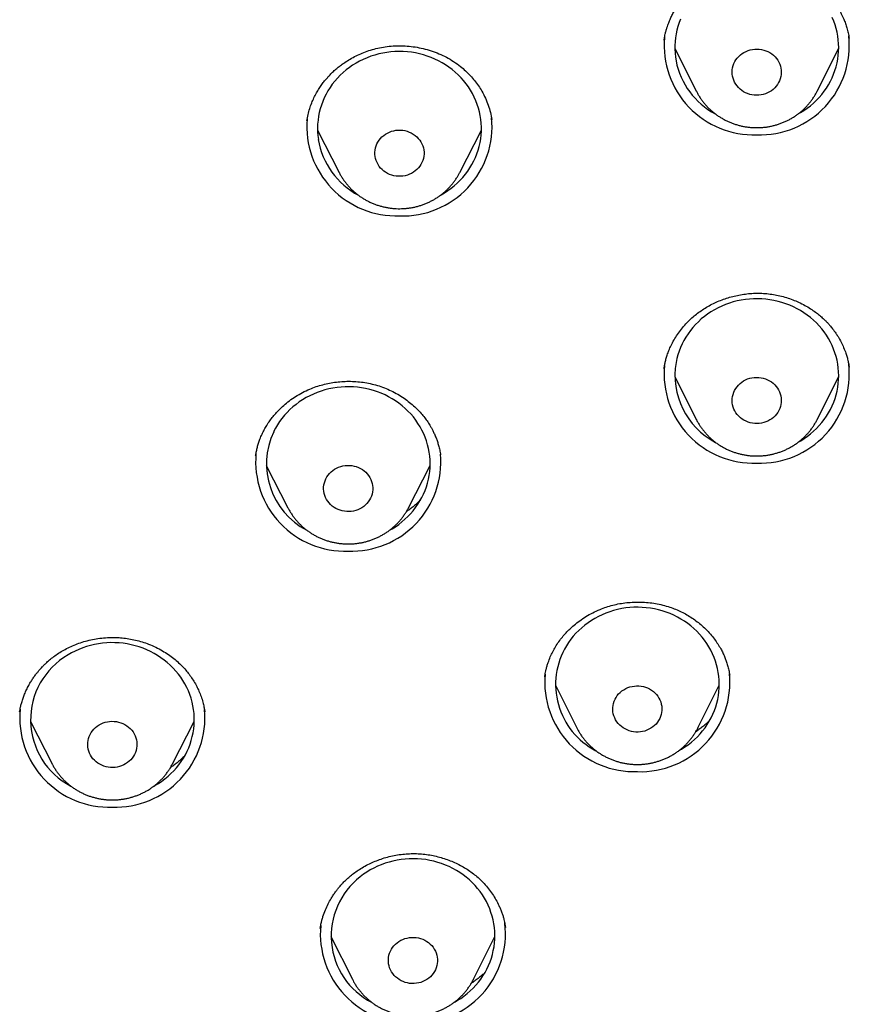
# Model space of a CAD drawing. Header units: millimetres. Extents: x 8 to 571, y 12 to 813.
# Tile 348 of 369: x 326 to 341, y 742 to 760. Entities that reach past the tile are written whole.
import ezdxf

# ---------------------------------------------------------------- set-up
doc = ezdxf.new("R2010")
doc.units = ezdxf.units.MM

msp = doc.modelspace()

# ---------------------------------------------------------------- linework, layer by layer
at = {"color": 7, "linetype": 'Continuous', "lineweight": 30}
for p, q in [((337.925, 760.111), (337.924, 760.106)), ((341.313, 760.136), (341.312, 760.144)), ((338.121, 759.959), (338.513, 759.176)), ((340.728, 759.176), (341.12, 759.959)), ((338.515, 759.172), (338.513, 759.176)), ((331.39, 758.652), (331.385, 758.63)), ((334.774, 758.649), (334.772, 758.655)), ((331.581, 758.458), (331.978, 757.684)), ((334.184, 757.684), (334.58, 758.458)), ((334.184, 757.684), (334.182, 757.68)), ((337.925, 754.103), (337.924, 754.1)), ((341.312, 754.127), (341.311, 754.13)), ((338.121, 753.954), (338.513, 753.171)), ((340.728, 753.171), (341.12, 753.954)), ((340.728, 753.171), (340.727, 753.17)), ((330.449, 752.51), (330.447, 752.498)), ((333.835, 752.516), (333.834, 752.522)), ((330.643, 752.326), (331.04, 751.552)), ((333.246, 751.552), (333.642, 752.326)), ((331.04, 751.552), (331.039, 751.554)), ((339.127, 748.486), (339.126, 748.493)), ((335.74, 748.467), (335.739, 748.46)), ((335.935, 748.311), (336.327, 747.529)), ((338.543, 747.529), (338.935, 748.311)), ((326.131, 747.825), (326.131, 747.819)), ((329.52, 747.825), (329.519, 747.83)), ((326.326, 747.644), (326.723, 746.871)), ((328.928, 746.871), (329.325, 747.644)), ((338.543, 747.529), (338.541, 747.525)), ((335.019, 743.88), (335.018, 743.882)), ((331.827, 743.711), (332.219, 742.929)), ((334.435, 742.929), (334.827, 743.711))]:
    msp.add_line(p, q, dxfattribs=at)
at = {"color": 7, "linetype": 'Continuous', "lineweight": 30, "flags": 128}
for points in [[(338.227, 760.494), (338.2, 760.428), (338.178, 760.36), (338.159, 760.291), (338.144, 760.222), (338.133, 760.152), (338.125, 760.082), (338.121, 760.011), (338.121, 759.94), (338.125, 759.869), (338.132, 759.799), (338.143, 759.729), (338.143, 759.729)], [(340.379, 758.757), (340.422, 758.782), (340.485, 758.822), (340.546, 758.864), (340.604, 758.909), (340.659, 758.957), (340.712, 759.007), (340.763, 759.06), (340.81, 759.115), (340.855, 759.172), (340.896, 759.231), (340.934, 759.293), (340.969, 759.355), (341, 759.42), (341.028, 759.486), (341.052, 759.553), (341.073, 759.621), (341.09, 759.69), (341.103, 759.76), (341.113, 759.83), (341.118, 759.901), (341.12, 759.971), (341.119, 760.042), (341.113, 760.113), (341.104, 760.183), (341.091, 760.253), (341.074, 760.322), (341.053, 760.39), (341.029, 760.457), (341.002, 760.523)], [(333.841, 757.276), (333.842, 757.277), (333.906, 757.314), (333.968, 757.355), (334.028, 757.398), (334.085, 757.444), (334.14, 757.493), (334.192, 757.544), (334.241, 757.598), (334.287, 757.654), (334.331, 757.712), (334.371, 757.772), (334.408, 757.833), (334.441, 757.897), (334.471, 757.962), (334.498, 758.028), (334.521, 758.096), (334.54, 758.164), (334.556, 758.233), (334.568, 758.303), (334.576, 758.374), (334.58, 758.444), (334.581, 758.515), (334.577, 758.586), (334.571, 758.657), (334.56, 758.727), (334.545, 758.796), (334.527, 758.865), (334.505, 758.933), (334.48, 759), (334.451, 759.065), (334.419, 759.129), (334.383, 759.191), (334.344, 759.252), (334.301, 759.31), (334.256, 759.367), (334.208, 759.421), (334.157, 759.473), (334.103, 759.523), (334.046, 759.57), (333.987, 759.614), (333.926, 759.656), (333.863, 759.694), (333.798, 759.729), (333.73, 759.762), (333.662, 759.791), (333.591, 759.817), (333.52, 759.839), (333.447, 759.858), (333.374, 759.874), (333.299, 759.886), (333.225, 759.894), (333.149, 759.899), (333.074, 759.901), (332.999, 759.899), (332.924, 759.893), (332.849, 759.884), (332.775, 759.871), (332.701, 759.855), (332.629, 759.835), (332.558, 759.812), (332.488, 759.786), (332.419, 759.756), (332.352, 759.723), (332.287, 759.687), (332.224, 759.648), (332.164, 759.606), (332.105, 759.562), (332.049, 759.514), (331.996, 759.464), (331.945, 759.412), (331.897, 759.357), (331.852, 759.3), (331.811, 759.241), (331.772, 759.18), (331.737, 759.117), (331.705, 759.053), (331.677, 758.987), (331.652, 758.921), (331.631, 758.853), (331.614, 758.784), (331.6, 758.714), (331.59, 758.644), (331.583, 758.573), (331.581, 758.502), (331.582, 758.432), (331.587, 758.361), (331.596, 758.291), (331.596, 758.291)], [(339.177, 759.448), (339.172, 759.487), (339.17, 759.526), (339.173, 759.565), (339.179, 759.604), (339.189, 759.642), (339.203, 759.679), (339.22, 759.714), (339.24, 759.748), (339.264, 759.78), (339.291, 759.81), (339.321, 759.837), (339.353, 759.862), (339.387, 759.884), (339.424, 759.902), (339.462, 759.918), (339.502, 759.93), (339.542, 759.938), (339.584, 759.943), (339.625, 759.945), (339.667, 759.943), (339.708, 759.937), (339.748, 759.927), (339.787, 759.915), (339.825, 759.898), (339.861, 759.879), (339.895, 759.857), (339.927, 759.831), (339.956, 759.804), (339.982, 759.773), (340.005, 759.741), (340.025, 759.706), (340.042, 759.671), (340.055, 759.633), (340.064, 759.595), (340.069, 759.557), (340.07, 759.518), (340.068, 759.479), (340.062, 759.44), (340.052, 759.402), (340.038, 759.365), (340.021, 759.33), (340.001, 759.296), (339.977, 759.264), (339.95, 759.234), (339.92, 759.207), (339.888, 759.182), (339.853, 759.16), (339.817, 759.141), (339.779, 759.126), (339.739, 759.114), (339.699, 759.105), (339.657, 759.1), (339.616, 759.099), (339.574, 759.101), (339.533, 759.107), (339.493, 759.116), (339.454, 759.129), (339.416, 759.145), (339.38, 759.165), (339.346, 759.187), (339.314, 759.212), (339.285, 759.24), (339.259, 759.271), (339.235, 759.303), (339.216, 759.337), (339.199, 759.373), (339.186, 759.41), (339.177, 759.448)], [(332.635, 757.979), (332.631, 758.018), (332.631, 758.057), (332.635, 758.096), (332.642, 758.135), (332.654, 758.172), (332.668, 758.209), (332.687, 758.244), (332.709, 758.277), (332.733, 758.308), (332.761, 758.337), (332.792, 758.364), (332.825, 758.388), (332.86, 758.408), (332.897, 758.426), (332.936, 758.44), (332.976, 758.451), (333.017, 758.458), (333.058, 758.462), (333.1, 758.462), (333.141, 758.459), (333.182, 758.452), (333.222, 758.441), (333.261, 758.427), (333.298, 758.41), (333.334, 758.39), (333.367, 758.366), (333.398, 758.34), (333.426, 758.311), (333.451, 758.28), (333.473, 758.247), (333.492, 758.212), (333.507, 758.176), (333.519, 758.138), (333.526, 758.1), (333.53, 758.061), (333.531, 758.022), (333.527, 757.983), (333.519, 757.945), (333.508, 757.907), (333.493, 757.871), (333.475, 757.835), (333.453, 757.802), (333.428, 757.771), (333.4, 757.742), (333.37, 757.715), (333.337, 757.692), (333.302, 757.671), (333.264, 757.654), (333.226, 757.639), (333.186, 757.628), (333.145, 757.621), (333.104, 757.617), (333.062, 757.617), (333.021, 757.621), (332.98, 757.628), (332.94, 757.638), (332.901, 757.652), (332.864, 757.669), (332.828, 757.69), (332.795, 757.713), (332.764, 757.739), (332.736, 757.768), (332.711, 757.799), (332.689, 757.832), (332.67, 757.867), (332.655, 757.904), (332.643, 757.941), (332.635, 757.979)], [(340.379, 752.753), (340.426, 752.779), (340.489, 752.819), (340.549, 752.861), (340.607, 752.907), (340.662, 752.955), (340.715, 753.005), (340.765, 753.058), (340.813, 753.113), (340.857, 753.171), (340.898, 753.23), (340.936, 753.291), (340.97, 753.354), (341.002, 753.419), (341.029, 753.485), (341.053, 753.552), (341.074, 753.62), (341.091, 753.689), (341.104, 753.759), (341.113, 753.829), (341.119, 753.9), (341.12, 753.97), (341.118, 754.041), (341.113, 754.112), (341.103, 754.182), (341.09, 754.252), (341.073, 754.321), (341.052, 754.389), (341.028, 754.456), (341, 754.522), (340.969, 754.586), (340.934, 754.649), (340.896, 754.71), (340.855, 754.77), (340.81, 754.827), (340.763, 754.882), (340.712, 754.935), (340.659, 754.985), (340.604, 755.033), (340.546, 755.078), (340.485, 755.12), (340.422, 755.16), (340.358, 755.196), (340.291, 755.229), (340.223, 755.259), (340.153, 755.286), (340.082, 755.31), (340.01, 755.33), (339.936, 755.346), (339.862, 755.36), (339.788, 755.369), (339.713, 755.375), (339.637, 755.378), (339.562, 755.377), (339.487, 755.372), (339.412, 755.364), (339.337, 755.353), (339.264, 755.338), (339.191, 755.319), (339.119, 755.297), (339.049, 755.272), (338.98, 755.243), (338.913, 755.211), (338.847, 755.176), (338.783, 755.138), (338.722, 755.097), (338.663, 755.053), (338.606, 755.007), (338.552, 754.958), (338.5, 754.906), (338.451, 754.852), (338.406, 754.795), (338.363, 754.737), (338.324, 754.677), (338.287, 754.615), (338.254, 754.551), (338.225, 754.486), (338.199, 754.419), (338.177, 754.351), (338.158, 754.283), (338.143, 754.213), (338.143, 754.213)], [(339.177, 753.59), (339.186, 753.629), (339.199, 753.666), (339.216, 753.702), (339.235, 753.736), (339.259, 753.768), (339.285, 753.799), (339.314, 753.827), (339.346, 753.852), (339.38, 753.874), (339.416, 753.894), (339.454, 753.91), (339.493, 753.923), (339.533, 753.932), (339.574, 753.938), (339.616, 753.94), (339.657, 753.938), (339.699, 753.933), (339.739, 753.925), (339.779, 753.913), (339.817, 753.897), (339.853, 753.879), (339.888, 753.857), (339.92, 753.832), (339.95, 753.805), (339.977, 753.775), (340.001, 753.743), (340.021, 753.709), (340.038, 753.674), (340.052, 753.637), (340.062, 753.599), (340.068, 753.56), (340.07, 753.521), (340.069, 753.482), (340.064, 753.444), (340.055, 753.405), (340.042, 753.368), (340.025, 753.332), (340.005, 753.298), (339.982, 753.266), (339.956, 753.235), (339.927, 753.207), (339.895, 753.182), (339.861, 753.16), (339.825, 753.14), (339.787, 753.124), (339.748, 753.112), (339.708, 753.102), (339.667, 753.096), (339.625, 753.094), (339.584, 753.096), (339.542, 753.101), (339.502, 753.109), (339.462, 753.121), (339.424, 753.137), (339.387, 753.155), (339.353, 753.177), (339.321, 753.202), (339.291, 753.229), (339.264, 753.259), (339.24, 753.291), (339.22, 753.325), (339.203, 753.36), (339.189, 753.397), (339.179, 753.435), (339.173, 753.474), (339.17, 753.513), (339.172, 753.552), (339.177, 753.59)], [(332.9, 751.143), (332.945, 751.168), (333.008, 751.208), (333.068, 751.25), (333.126, 751.295), (333.182, 751.343), (333.235, 751.393), (333.285, 751.446), (333.333, 751.501), (333.377, 751.558), (333.418, 751.618), (333.456, 751.679), (333.491, 751.742), (333.522, 751.806), (333.55, 751.872), (333.574, 751.939), (333.595, 752.007), (333.612, 752.076), (333.625, 752.146), (333.635, 752.216), (333.641, 752.287), (333.643, 752.358), (333.641, 752.428), (333.635, 752.499), (333.626, 752.569), (333.613, 752.639), (333.596, 752.708), (333.575, 752.776), (333.551, 752.843), (333.524, 752.909), (333.493, 752.974), (333.458, 753.037), (333.42, 753.098), (333.379, 753.157), (333.335, 753.215), (333.287, 753.27), (333.237, 753.323), (333.184, 753.373), (333.129, 753.421), (333.071, 753.467), (333.01, 753.509), (332.948, 753.548), (332.883, 753.585), (332.817, 753.618), (332.749, 753.649), (332.679, 753.676), (332.608, 753.699), (332.536, 753.72), (332.462, 753.736), (332.388, 753.75), (332.314, 753.76), (332.239, 753.766), (332.163, 753.769), (332.088, 753.768), (332.013, 753.763), (331.938, 753.756), (331.863, 753.744), (331.79, 753.729), (331.717, 753.711), (331.645, 753.689), (331.575, 753.664), (331.506, 753.635), (331.438, 753.604), (331.372, 753.569), (331.309, 753.531), (331.247, 753.49), (331.188, 753.446), (331.131, 753.4), (331.077, 753.351), (331.025, 753.299), (330.976, 753.245), (330.93, 753.189), (330.887, 753.131), (330.848, 753.07), (330.811, 753.008), (330.778, 752.945), (330.778, 752.945)], [(331.733, 752.083), (331.752, 752.118), (331.775, 752.151), (331.8, 752.182), (331.829, 752.211), (331.86, 752.236), (331.893, 752.26), (331.929, 752.28), (331.966, 752.297), (332.005, 752.31), (332.045, 752.321), (332.086, 752.327), (332.128, 752.33), (332.169, 752.33), (332.21, 752.326), (332.251, 752.318), (332.291, 752.307), (332.33, 752.292), (332.367, 752.275), (332.402, 752.254), (332.435, 752.23), (332.465, 752.203), (332.492, 752.174), (332.517, 752.142), (332.539, 752.109), (332.557, 752.074), (332.571, 752.037), (332.582, 751.999), (332.589, 751.961), (332.592, 751.922), (332.592, 751.883), (332.588, 751.844), (332.579, 751.806), (332.568, 751.768), (332.552, 751.732), (332.533, 751.697), (332.511, 751.664), (332.485, 751.634), (332.457, 751.605), (332.426, 751.579), (332.392, 751.556), (332.357, 751.536), (332.319, 751.519), (332.28, 751.505), (332.24, 751.495), (332.199, 751.488), (332.158, 751.485), (332.116, 751.486), (332.075, 751.49), (332.034, 751.497), (331.994, 751.509), (331.956, 751.523), (331.919, 751.541), (331.884, 751.562), (331.851, 751.586), (331.821, 751.613), (331.793, 751.642), (331.768, 751.673), (331.747, 751.707), (331.729, 751.742), (331.714, 751.778), (331.703, 751.816), (331.696, 751.855), (331.693, 751.894), (331.693, 751.933), (331.698, 751.971), (331.706, 752.01), (331.718, 752.047), (331.733, 752.083)], [(338.191, 747.108), (338.244, 747.139), (338.306, 747.179), (338.367, 747.221), (338.424, 747.266), (338.48, 747.315), (338.533, 747.365), (338.583, 747.418), (338.63, 747.474), (338.674, 747.531), (338.715, 747.591), (338.752, 747.652), (338.787, 747.715), (338.818, 747.78), (338.845, 747.846), (338.869, 747.913), (338.889, 747.981), (338.906, 748.05), (338.919, 748.12), (338.928, 748.19), (338.933, 748.261), (338.935, 748.332), (338.933, 748.402), (338.927, 748.473), (338.917, 748.543), (338.903, 748.613), (338.886, 748.682), (338.865, 748.75), (338.841, 748.817), (338.813, 748.883), (338.781, 748.947), (338.746, 749.01), (338.708, 749.071), (338.667, 749.13), (338.622, 749.187), (338.574, 749.242), (338.524, 749.295), (338.471, 749.345), (338.415, 749.393), (338.357, 749.438), (338.296, 749.48), (338.233, 749.519), (338.168, 749.555), (338.102, 749.588), (338.033, 749.618), (337.964, 749.645), (337.892, 749.668), (337.82, 749.688), (337.747, 749.704), (337.673, 749.717), (337.598, 749.727), (337.523, 749.733), (337.447, 749.735), (337.372, 749.734), (337.297, 749.729), (337.222, 749.721), (337.148, 749.709), (337.074, 749.694), (337.001, 749.675), (336.93, 749.653), (336.859, 749.627), (336.791, 749.599), (336.723, 749.567), (336.658, 749.531), (336.594, 749.493), (336.533, 749.452), (336.474, 749.408), (336.417, 749.361), (336.363, 749.312), (336.312, 749.26), (336.263, 749.206), (336.218, 749.149), (336.175, 749.091), (336.136, 749.031), (336.136, 749.031)], [(328.58, 746.459), (328.604, 746.473), (328.668, 746.511), (328.729, 746.552), (328.788, 746.596), (328.845, 746.643), (328.899, 746.693), (328.95, 746.745), (328.999, 746.799), (329.044, 746.855), (329.086, 746.914), (329.126, 746.974), (329.162, 747.037), (329.194, 747.101), (329.223, 747.166), (329.249, 747.233), (329.271, 747.3), (329.289, 747.369), (329.304, 747.439), (329.315, 747.509), (329.322, 747.579), (329.325, 747.65), (329.325, 747.721), (329.321, 747.792), (329.313, 747.862), (329.301, 747.932), (329.285, 748.001), (329.266, 748.07), (329.243, 748.137), (329.217, 748.204), (329.187, 748.269), (329.154, 748.332), (329.117, 748.394), (329.077, 748.454), (329.034, 748.512), (328.988, 748.568), (328.939, 748.622), (328.887, 748.674), (328.832, 748.722), (328.775, 748.769), (328.715, 748.812), (328.654, 748.853), (328.59, 748.89), (328.524, 748.925), (328.456, 748.956), (328.387, 748.984), (328.317, 749.009), (328.245, 749.031), (328.172, 749.049), (328.098, 749.063), (328.024, 749.075), (327.949, 749.082), (327.873, 749.086), (327.798, 749.087), (327.723, 749.084), (327.648, 749.077), (327.573, 749.067), (327.499, 749.053), (327.426, 749.036), (327.354, 749.015), (327.283, 748.991), (327.213, 748.964), (327.145, 748.934), (327.079, 748.9), (327.015, 748.863), (327.015, 748.863)], [(337.045, 748.086), (337.068, 748.119), (337.093, 748.149), (337.122, 748.178), (337.153, 748.204), (337.186, 748.227), (337.222, 748.247), (337.259, 748.264), (337.298, 748.277), (337.339, 748.287), (337.38, 748.294), (337.421, 748.297), (337.463, 748.296), (337.504, 748.292), (337.545, 748.284), (337.584, 748.273), (337.623, 748.258), (337.66, 748.241), (337.695, 748.219), (337.728, 748.195), (337.758, 748.169), (337.785, 748.139), (337.81, 748.108), (337.831, 748.074), (337.849, 748.039), (337.864, 748.002), (337.874, 747.965), (337.881, 747.926), (337.885, 747.887), (337.884, 747.848), (337.88, 747.809), (337.871, 747.771), (337.859, 747.734), (337.844, 747.698), (337.825, 747.663), (337.802, 747.63), (337.777, 747.599), (337.748, 747.571), (337.717, 747.545), (337.683, 747.522), (337.648, 747.502), (337.61, 747.485), (337.571, 747.471), (337.531, 747.461), (337.49, 747.455), (337.449, 747.452), (337.407, 747.452), (337.366, 747.456), (337.325, 747.464), (337.285, 747.475), (337.247, 747.49), (337.21, 747.508), (337.175, 747.529), (337.142, 747.553), (337.112, 747.58), (337.084, 747.609), (337.06, 747.641), (337.038, 747.674), (337.02, 747.709), (337.006, 747.746), (336.995, 747.784), (336.988, 747.822), (336.985, 747.861), (336.986, 747.9), (336.99, 747.939), (336.998, 747.977), (337.01, 748.015), (337.026, 748.051), (337.045, 748.086)], [(327.582, 747.582), (327.618, 747.601), (327.656, 747.618), (327.695, 747.631), (327.735, 747.64), (327.776, 747.646), (327.818, 747.649), (327.859, 747.648), (327.901, 747.643), (327.941, 747.635), (327.981, 747.623), (328.019, 747.608), (328.056, 747.589), (328.091, 747.568), (328.123, 747.543), (328.153, 747.516), (328.18, 747.486), (328.204, 747.455), (328.225, 747.421), (328.242, 747.385), (328.256, 747.348), (328.266, 747.311), (328.273, 747.272), (328.275, 747.233), (328.274, 747.194), (328.269, 747.155), (328.26, 747.117), (328.248, 747.08), (328.232, 747.044), (328.212, 747.009), (328.189, 746.977), (328.163, 746.946), (328.134, 746.918), (328.103, 746.893), (328.069, 746.87), (328.033, 746.851), (327.995, 746.834), (327.956, 746.821), (327.916, 746.812), (327.875, 746.806), (327.833, 746.803), (327.792, 746.804), (327.75, 746.809), (327.71, 746.817), (327.67, 746.829), (327.632, 746.844), (327.595, 746.863), (327.56, 746.884), (327.528, 746.909), (327.498, 746.936), (327.471, 746.965), (327.447, 746.997), (327.426, 747.031), (327.409, 747.067), (327.395, 747.103), (327.385, 747.141), (327.378, 747.18), (327.376, 747.219), (327.377, 747.258), (327.382, 747.297), (327.391, 747.335), (327.403, 747.372), (327.419, 747.408), (327.439, 747.442), (327.462, 747.475), (327.488, 747.506), (327.517, 747.534), (327.548, 747.559), (327.582, 747.582)], [(334.089, 742.511), (334.14, 742.541), (334.202, 742.581), (334.262, 742.624), (334.32, 742.669), (334.375, 742.717), (334.428, 742.768), (334.478, 742.821), (334.525, 742.877), (334.568, 742.934), (334.609, 742.994), (334.647, 743.055), (334.681, 743.118), (334.712, 743.183), (334.739, 743.249), (334.763, 743.316), (334.783, 743.385), (334.799, 743.454), (334.812, 743.524), (334.821, 743.594), (334.826, 743.665), (334.827, 743.736), (334.825, 743.806), (334.819, 743.877), (334.809, 743.947), (334.795, 744.017), (334.778, 744.086), (334.756, 744.154), (334.732, 744.221), (334.703, 744.286), (334.672, 744.351), (334.637, 744.413), (334.598, 744.474), (334.557, 744.533), (334.512, 744.59), (334.464, 744.645), (334.414, 744.698), (334.36, 744.748), (334.304, 744.795), (334.246, 744.84), (334.185, 744.882), (334.122, 744.921), (334.057, 744.957), (333.99, 744.99), (333.922, 745.02), (333.852, 745.046), (333.781, 745.069), (333.708, 745.089), (333.635, 745.105), (333.561, 745.118), (333.486, 745.127), (333.411, 745.133), (333.336, 745.135), (333.26, 745.134), (333.185, 745.129), (333.11, 745.12), (333.036, 745.108), (332.962, 745.093), (332.89, 745.074), (332.818, 745.052), (332.748, 745.026), (332.679, 744.997), (332.612, 744.965), (332.547, 744.929), (332.483, 744.891), (332.422, 744.85), (332.363, 744.806), (332.363, 744.806)], [(333.038, 743.598), (333.071, 743.622), (333.106, 743.643), (333.143, 743.66), (333.182, 743.675), (333.222, 743.685), (333.263, 743.693), (333.304, 743.697), (333.346, 743.697), (333.387, 743.693), (333.428, 743.686), (333.468, 743.676), (333.507, 743.662), (333.544, 743.645), (333.58, 743.624), (333.613, 743.601), (333.644, 743.575), (333.672, 743.546), (333.697, 743.515), (333.719, 743.482), (333.738, 743.447), (333.753, 743.411), (333.765, 743.373), (333.773, 743.335), (333.777, 743.296), (333.777, 743.257), (333.773, 743.218), (333.766, 743.18), (333.755, 743.142), (333.74, 743.105), (333.722, 743.07), (333.7, 743.037), (333.675, 743.006), (333.647, 742.977), (333.617, 742.95), (333.583, 742.927), (333.548, 742.906), (333.511, 742.888), (333.472, 742.874), (333.433, 742.863), (333.392, 742.856), (333.35, 742.852), (333.309, 742.852), (333.267, 742.855), (333.227, 742.862), (333.186, 742.873), (333.148, 742.887), (333.11, 742.904), (333.075, 742.924), (333.042, 742.948), (333.011, 742.974), (332.983, 743.002), (332.957, 743.034), (332.935, 743.067), (332.917, 743.102), (332.901, 743.138), (332.89, 743.175), (332.882, 743.214), (332.878, 743.253), (332.878, 743.292), (332.881, 743.331), (332.889, 743.369), (332.9, 743.407), (332.915, 743.443), (332.933, 743.478), (332.955, 743.511), (332.98, 743.543), (333.007, 743.572), (333.038, 743.598)]]:
    msp.add_lwpolyline(points, dxfattribs=at)
at = {"color": 7, "linetype": 'Continuous', "lineweight": 30}
for centre, radius, start, end in [((339.68, 760.01), 1.635, 267.9146, 6.1717), ((339.563, 760.012), 1.637, 175.0418, 272.025), ((339.532, 760.004), 1.416, 191.2379, 241.6784), ((333.023, 758.531), 1.638, 175.3951, 272.0175), ((333.139, 758.529), 1.637, 267.9626, 5.5476), ((332.989, 758.519), 1.412, 189.321, 242.1831), ((339.562, 754.007), 1.637, 174.6763, 272.0327), ((339.507, 753.977), 1.384, 170.176, 242.3629), ((339.68, 754.005), 1.635, 267.9102, 6.383), ((332.017, 752.359), 1.37, 154.6703, 242.4473), ((332.085, 752.398), 1.637, 174.8576, 272.0289), ((332.2, 752.398), 1.638, 267.9775, 4.8439), ((337.306, 748.323), 1.367, 148.8448, 242.4675), ((327.7, 747.677), 1.37, 120.0139, 242.4083), ((337.377, 748.365), 1.637, 174.9661, 272.0266), ((337.493, 748.364), 1.637, 267.9635, 5.5041), ((327.767, 747.716), 1.637, 174.6367, 272.0335), ((327.883, 747.716), 1.637, 267.9729, 5.0593), ((333.199, 743.723), 1.367, 127.6686, 242.6805), ((333.269, 743.764), 1.637, 174.7889, 272.0303), ((333.387, 743.761), 1.634, 267.9007, 6.8377)]:
    msp.add_arc(centre, radius, start, end, dxfattribs=at)
for points, knots in [([(337.924, 760.105), (337.926, 760.115), (337.929, 760.138), (337.936, 760.178), (337.946, 760.225), (337.96, 760.278), (337.98, 760.346), (338.007, 760.421), (338.04, 760.501), (338.077, 760.578), (338.118, 760.651), (338.166, 760.727), (338.221, 760.804), (338.285, 760.884), (338.359, 760.964), (338.444, 761.044), (338.541, 761.124), (338.648, 761.2), (338.766, 761.27), (338.885, 761.329), (338.999, 761.376), (339.109, 761.413), (339.22, 761.442), (339.333, 761.464), (339.446, 761.479), (339.566, 761.487), (339.693, 761.487), (339.825, 761.478), (339.956, 761.459), (340.083, 761.433), (340.206, 761.397), (340.323, 761.354), (340.434, 761.304), (340.538, 761.248), (340.636, 761.187), (340.733, 761.115), (340.829, 761.034), (340.922, 760.942), (341.004, 760.847), (341.071, 760.756), (341.125, 760.67), (341.171, 760.586), (341.211, 760.5), (341.245, 760.413), (341.272, 760.328), (341.295, 760.237), (341.306, 760.174), (341.312, 760.142)], [0, 0, 0, 0, 0.0081598, 0.0176134, 0.0284367, 0.0406837, 0.0536014, 0.0739334, 0.0927466, 0.1100436, 0.1288338, 0.1477, 0.1679726, 0.1896578, 0.2127613, 0.2372869, 0.263236, 0.2906072, 0.319287, 0.348038, 0.3717943, 0.3953728, 0.4187826, 0.4420269, 0.4651119, 0.4880378, 0.5153309, 0.5423763, 0.569159, 0.5956649, 0.6218792, 0.6475936, 0.6726987, 0.6972023, 0.7211105, 0.7444372, 0.7727879, 0.800252, 0.8268331, 0.8526709, 0.8714945, 0.8925957, 0.9159946, 0.9350678, 0.9554631, 0.9771221, 1, 1, 1, 1]), ([(331.385, 758.629), (331.392, 758.668), (331.406, 758.744), (331.436, 758.854), (331.473, 758.957), (331.514, 759.052), (331.56, 759.141), (331.608, 759.221), (331.658, 759.295), (331.714, 759.368), (331.775, 759.438), (331.84, 759.505), (331.901, 759.562), (331.96, 759.611), (332.019, 759.657), (332.091, 759.708), (332.18, 759.763), (332.286, 759.821), (332.401, 759.872), (332.522, 759.917), (332.651, 759.954), (332.787, 759.982), (332.928, 760), (333.073, 760.006), (333.221, 760.001), (333.369, 759.984), (333.517, 759.956), (333.662, 759.915), (333.805, 759.862), (333.943, 759.796), (334.074, 759.718), (334.19, 759.633), (334.291, 759.547), (334.378, 759.46), (334.457, 759.368), (334.528, 759.273), (334.595, 759.166), (334.657, 759.047), (334.709, 758.918), (334.749, 758.786), (334.765, 758.698), (334.773, 758.654)], [0, 0, 0, 0, 0.026547, 0.051875, 0.075994, 0.098912, 0.120636, 0.141166, 0.16043, 0.178397, 0.200355, 0.220042, 0.237466, 0.252863, 0.268176, 0.283839, 0.307986, 0.33292, 0.35864, 0.385152, 0.412467, 0.440599, 0.469558, 0.499183, 0.529167, 0.559488, 0.590126, 0.62106, 0.652275, 0.683768, 0.715549, 0.747629, 0.773528, 0.799547, 0.825362, 0.850949, 0.876312, 0.907706, 0.938787, 0.969593, 1, 1, 1, 1]), ([(338.515, 759.172), (338.524, 759.156), (338.542, 759.12), (338.574, 759.068), (338.609, 759.016), (338.647, 758.966), (338.688, 758.917), (338.732, 758.871), (338.778, 758.827), (338.826, 758.786), (338.877, 758.747), (338.93, 758.71), (338.984, 758.677), (339.041, 758.646), (339.099, 758.618), (339.158, 758.593), (339.219, 758.571), (339.281, 758.552), (339.344, 758.536), (339.408, 758.524), (339.472, 758.515), (339.537, 758.509), (339.602, 758.506), (339.667, 758.507), (339.732, 758.511), (339.797, 758.518), (339.861, 758.529), (339.925, 758.543), (339.987, 758.56), (340.049, 758.58), (340.109, 758.604), (340.169, 758.63), (340.226, 758.659), (340.282, 758.692), (340.336, 758.727), (340.388, 758.765), (340.438, 758.805), (340.486, 758.848), (340.531, 758.894), (340.573, 758.941), (340.613, 758.991), (340.65, 759.042), (340.684, 759.096), (340.71, 759.14), (340.723, 759.167), (340.727, 759.175)], [0, 0, 0, 0, 0.021082, 0.044423, 0.067788, 0.091177, 0.114593, 0.138037, 0.161508, 0.185007, 0.208534, 0.232088, 0.25567, 0.279277, 0.302908, 0.326563, 0.35024, 0.373936, 0.39765, 0.421381, 0.445125, 0.468882, 0.492648, 0.516422, 0.540202, 0.563983, 0.587765, 0.611545, 0.63532, 0.659088, 0.682847, 0.706593, 0.730326, 0.754042, 0.777738, 0.801414, 0.825067, 0.848695, 0.872296, 0.89587, 0.919415, 0.942931, 0.966417, 0.989875, 1, 1, 1, 1]), ([(331.978, 757.685), (331.98, 757.682), (331.991, 757.659), (332.014, 757.619), (332.047, 757.566), (332.084, 757.514), (332.123, 757.465), (332.165, 757.417), (332.21, 757.372), (332.257, 757.329), (332.306, 757.288), (332.357, 757.25), (332.411, 757.215), (332.466, 757.182), (332.523, 757.153), (332.582, 757.126), (332.642, 757.102), (332.703, 757.081), (332.765, 757.063), (332.829, 757.049), (332.893, 757.038), (332.957, 757.03), (333.022, 757.025), (333.087, 757.024), (333.152, 757.026), (333.217, 757.031), (333.282, 757.04), (333.346, 757.051), (333.409, 757.067), (333.471, 757.085), (333.533, 757.106), (333.593, 757.131), (333.651, 757.159), (333.708, 757.189), (333.763, 757.223), (333.817, 757.259), (333.868, 757.298), (333.917, 757.339), (333.963, 757.383), (334.008, 757.429), (334.049, 757.477), (334.088, 757.528), (334.124, 757.58), (334.155, 757.631), (334.173, 757.665), (334.181, 757.68)], [0, 0, 0, 0, 0.004714, 0.028211, 0.05173, 0.075274, 0.098843, 0.122439, 0.146063, 0.169715, 0.193395, 0.217104, 0.24084, 0.264602, 0.28839, 0.312202, 0.336037, 0.359893, 0.383768, 0.407661, 0.431569, 0.455491, 0.479423, 0.503365, 0.527314, 0.551267, 0.575222, 0.599176, 0.623127, 0.647072, 0.671009, 0.694935, 0.718849, 0.742747, 0.766628, 0.790489, 0.814328, 0.838143, 0.861932, 0.885694, 0.909428, 0.933133, 0.956808, 0.980454, 1, 1, 1, 1]), ([(337.923, 754.098), (337.925, 754.114), (337.93, 754.147), (337.941, 754.205), (337.958, 754.273), (337.981, 754.351), (338.013, 754.435), (338.054, 754.528), (338.106, 754.626), (338.169, 754.727), (338.242, 754.825), (338.323, 754.92), (338.408, 755.005), (338.495, 755.081), (338.583, 755.147), (338.677, 755.209), (338.775, 755.265), (338.878, 755.315), (338.985, 755.359), (339.095, 755.397), (339.208, 755.428), (339.324, 755.452), (339.442, 755.469), (339.562, 755.478), (339.683, 755.479), (339.804, 755.472), (339.925, 755.456), (340.045, 755.432), (340.164, 755.4), (340.278, 755.361), (340.391, 755.313), (340.5, 755.259), (340.602, 755.198), (340.692, 755.137), (340.769, 755.077), (340.832, 755.022), (340.882, 754.973), (340.921, 754.933), (340.95, 754.9), (340.974, 754.872), (340.997, 754.844), (341.026, 754.807), (341.059, 754.761), (341.102, 754.695), (341.152, 754.611), (341.201, 754.51), (341.24, 754.414), (341.269, 754.327), (341.289, 754.253), (341.303, 754.186), (341.31, 754.146), (341.313, 754.127)], [0, 0, 0, 0, 0.012609, 0.026892, 0.042967, 0.060923, 0.080746, 0.101246, 0.126207, 0.15157, 0.17735, 0.203562, 0.23023, 0.252825, 0.27568, 0.298751, 0.322018, 0.345424, 0.368972, 0.392667, 0.416507, 0.440493, 0.464625, 0.488907, 0.513346, 0.537953, 0.562733, 0.587693, 0.612836, 0.637924, 0.66178, 0.688554, 0.713298, 0.736006, 0.756685, 0.775343, 0.789355, 0.801651, 0.812002, 0.817702, 0.825357, 0.835292, 0.847507, 0.861775, 0.886149, 0.910551, 0.934984, 0.953284, 0.970417, 0.985961, 1, 1, 1, 1]), ([(330.447, 752.502), (330.451, 752.525), (330.459, 752.571), (330.475, 752.644), (330.495, 752.717), (330.521, 752.795), (330.554, 752.877), (330.594, 752.961), (330.64, 753.044), (330.692, 753.125), (330.752, 753.205), (330.816, 753.281), (330.885, 753.355), (330.968, 753.433), (331.066, 753.513), (331.181, 753.593), (331.306, 753.665), (331.432, 753.724), (331.556, 753.771), (331.676, 753.807), (331.799, 753.835), (331.926, 753.855), (332.056, 753.867), (332.186, 753.869), (332.318, 753.862), (332.45, 753.846), (332.581, 753.819), (332.71, 753.783), (332.838, 753.737), (332.961, 753.68), (333.08, 753.615), (333.191, 753.541), (333.291, 753.463), (333.381, 753.383), (333.459, 753.303), (333.527, 753.223), (333.585, 753.144), (333.63, 753.075), (333.665, 753.016), (333.693, 752.962), (333.722, 752.902), (333.75, 752.836), (333.776, 752.765), (333.798, 752.691), (333.819, 752.608), (333.829, 752.55), (333.834, 752.52)], [0, 0, 0, 0, 0.017571, 0.034973, 0.052164, 0.068853, 0.090236, 0.110623, 0.13003, 0.152035, 0.172746, 0.193528, 0.214831, 0.236662, 0.264704, 0.293607, 0.323405, 0.354111, 0.379211, 0.404772, 0.430632, 0.456716, 0.483028, 0.509569, 0.536337, 0.563334, 0.590568, 0.618051, 0.645795, 0.673808, 0.702096, 0.730152, 0.756865, 0.782184, 0.806098, 0.828604, 0.849705, 0.869407, 0.882373, 0.894919, 0.909593, 0.927045, 0.942707, 0.960084, 0.979181, 1, 1, 1, 1]), ([(338.513, 753.17), (338.515, 753.168), (338.525, 753.146), (338.547, 753.107), (338.58, 753.053), (338.616, 753.002), (338.655, 752.952), (338.696, 752.904), (338.74, 752.858), (338.787, 752.815), (338.836, 752.773), (338.887, 752.735), (338.94, 752.699), (338.995, 752.666), (339.051, 752.635), (339.11, 752.608), (339.169, 752.584), (339.231, 752.562), (339.293, 752.544), (339.356, 752.529), (339.42, 752.517), (339.484, 752.508), (339.549, 752.503), (339.614, 752.501), (339.679, 752.502), (339.744, 752.507), (339.809, 752.515), (339.873, 752.526), (339.936, 752.541), (339.999, 752.559), (340.06, 752.579), (340.121, 752.603), (340.179, 752.63), (340.237, 752.66), (340.292, 752.693), (340.346, 752.729), (340.398, 752.767), (340.447, 752.808), (340.494, 752.852), (340.539, 752.897), (340.581, 752.945), (340.62, 752.995), (340.657, 753.047), (340.69, 753.101), (340.714, 753.142), (340.725, 753.165), (340.727, 753.17)], [0, 0, 0, 0, 0.003368, 0.026669, 0.049992, 0.073338, 0.09671, 0.120108, 0.143533, 0.166987, 0.190468, 0.213977, 0.237514, 0.261077, 0.284665, 0.308278, 0.331914, 0.355571, 0.379248, 0.402942, 0.426652, 0.450376, 0.474111, 0.497856, 0.521607, 0.545364, 0.569123, 0.592881, 0.616637, 0.640388, 0.664131, 0.687864, 0.711585, 0.735291, 0.75898, 0.78265, 0.806298, 0.829923, 0.853523, 0.877096, 0.900642, 0.924159, 0.947646, 0.971104, 0.994533, 1, 1, 1, 1]), ([(331.039, 751.554), (331.04, 751.553), (331.05, 751.532), (331.072, 751.494), (331.105, 751.44), (331.141, 751.388), (331.18, 751.339), (331.222, 751.291), (331.266, 751.245), (331.313, 751.202), (331.362, 751.161), (331.413, 751.123), (331.466, 751.087), (331.521, 751.054), (331.578, 751.024), (331.636, 750.997), (331.696, 750.973), (331.757, 750.951), (331.82, 750.933), (331.883, 750.919), (331.947, 750.907), (332.011, 750.899), (332.076, 750.894), (332.141, 750.892), (332.206, 750.893), (332.271, 750.898), (332.336, 750.907), (332.4, 750.918), (332.463, 750.933), (332.526, 750.951), (332.587, 750.972), (332.647, 750.996), (332.706, 751.023), (332.763, 751.054), (332.819, 751.087), (332.872, 751.122), (332.924, 751.161), (332.973, 751.202), (333.02, 751.246), (333.064, 751.292), (333.106, 751.34), (333.145, 751.39), (333.182, 751.442), (333.215, 751.496), (333.236, 751.532), (333.245, 751.551), (333.245, 751.551)], [0, 0, 0, 0, 0.002305, 0.025759, 0.049236, 0.072736, 0.096262, 0.119815, 0.143395, 0.167003, 0.19064, 0.214304, 0.237996, 0.261715, 0.285459, 0.309228, 0.33302, 0.356832, 0.380665, 0.404515, 0.42838, 0.45226, 0.47615, 0.500051, 0.523958, 0.54787, 0.571783, 0.595697, 0.619607, 0.643512, 0.667409, 0.691296, 0.715171, 0.73903, 0.762873, 0.786695, 0.810496, 0.834273, 0.858025, 0.88175, 0.905447, 0.929115, 0.952753, 0.976362, 0.999941, 1, 1, 1, 1]), ([(333.464, 751.695), (333.455, 751.686), (333.431, 751.661), (333.386, 751.621), (333.328, 751.572), (333.268, 751.525), (333.226, 751.496), (333.207, 751.483)], [0, 0, 0, 0, 0.116106, 0.320343, 0.547236, 0.796051, 1, 1, 1, 1]), ([(335.739, 748.461), (335.741, 748.474), (335.745, 748.501), (335.754, 748.548), (335.766, 748.602), (335.782, 748.661), (335.807, 748.738), (335.84, 748.825), (335.885, 748.92), (335.937, 749.013), (335.996, 749.103), (336.061, 749.189), (336.129, 749.266), (336.2, 749.338), (336.282, 749.413), (336.38, 749.49), (336.494, 749.566), (336.618, 749.636), (336.743, 749.694), (336.867, 749.74), (336.987, 749.775), (337.112, 749.802), (337.24, 749.82), (337.37, 749.83), (337.502, 749.831), (337.635, 749.822), (337.768, 749.804), (337.9, 749.776), (338.023, 749.741), (338.136, 749.699), (338.24, 749.652), (338.341, 749.599), (338.438, 749.538), (338.531, 749.472), (338.623, 749.396), (338.71, 749.313), (338.792, 749.223), (338.862, 749.133), (338.922, 749.043), (338.97, 748.961), (339.008, 748.885), (339.038, 748.816), (339.065, 748.745), (339.089, 748.668), (339.11, 748.583), (339.121, 748.524), (339.126, 748.493)], [0, 0, 0, 0, 0.009832, 0.021076, 0.033772, 0.04795, 0.062929, 0.087057, 0.110089, 0.131942, 0.156618, 0.179626, 0.200975, 0.221767, 0.243123, 0.270619, 0.299022, 0.328356, 0.358657, 0.383612, 0.40908, 0.435052, 0.461372, 0.487923, 0.514709, 0.54173, 0.568986, 0.596478, 0.624212, 0.647521, 0.671015, 0.694699, 0.718579, 0.742653, 0.766349, 0.793603, 0.819556, 0.844199, 0.86753, 0.889551, 0.906908, 0.923369, 0.939659, 0.957796, 0.977907, 1, 1, 1, 1]), ([(326.129, 747.819), (326.132, 747.832), (326.136, 747.86), (326.146, 747.914), (326.162, 747.979), (326.184, 748.052), (326.212, 748.128), (326.245, 748.206), (326.283, 748.285), (326.324, 748.358), (326.366, 748.424), (326.405, 748.481), (326.445, 748.532), (326.481, 748.576), (326.512, 748.612), (326.539, 748.641), (326.56, 748.663), (326.58, 748.683), (326.601, 748.704), (326.627, 748.728), (326.671, 748.767), (326.734, 748.819), (326.819, 748.88), (326.913, 748.938), (327.015, 748.994), (327.126, 749.044), (327.243, 749.088), (327.367, 749.125), (327.497, 749.154), (327.631, 749.174), (327.762, 749.183), (327.888, 749.184), (328.009, 749.176), (328.13, 749.16), (328.252, 749.136), (328.372, 749.103), (328.496, 749.059), (328.62, 749.005), (328.741, 748.941), (328.851, 748.872), (328.95, 748.798), (329.038, 748.723), (329.116, 748.646), (329.185, 748.568), (329.247, 748.488), (329.305, 748.402), (329.357, 748.313), (329.402, 748.22), (329.442, 748.126), (329.47, 748.043), (329.488, 747.978), (329.499, 747.935), (329.506, 747.898), (329.512, 747.867), (329.516, 747.843), (329.518, 747.83), (329.519, 747.824)], [0, 0, 0, 0, 0.0102272, 0.0227578, 0.0377339, 0.0546312, 0.0722483, 0.0905548, 0.1095548, 0.1292529, 0.14442, 0.1598144, 0.1737648, 0.1858391, 0.1960359, 0.2043531, 0.2104714, 0.2156369, 0.2219956, 0.2296943, 0.2384825, 0.2593807, 0.2813476, 0.3043259, 0.3283272, 0.3533483, 0.3790806, 0.4054021, 0.4323232, 0.4598567, 0.4880203, 0.5119921, 0.5364419, 0.5613112, 0.5865166, 0.6120739, 0.6376158, 0.6671407, 0.6954089, 0.7224255, 0.7481964, 0.77273, 0.7960378, 0.8181337, 0.8393024, 0.8616263, 0.8855382, 0.9066829, 0.9289337, 0.952285, 0.9635007, 0.9733841, 0.9819479, 0.9892127, 0.9952112, 1, 1, 1, 1]), ([(338.753, 747.659), (338.747, 747.653), (338.726, 747.632), (338.685, 747.594), (338.627, 747.545), (338.565, 747.497), (338.521, 747.467), (338.5, 747.452)], [0, 0, 0, 0, 0.0737749, 0.2823665, 0.5145453, 0.7695436, 1, 1, 1, 1]), ([(336.328, 747.529), (336.331, 747.521), (336.344, 747.495), (336.369, 747.451), (336.403, 747.398), (336.44, 747.347), (336.479, 747.297), (336.521, 747.25), (336.566, 747.205), (336.613, 747.162), (336.662, 747.121), (336.714, 747.083), (336.767, 747.048), (336.823, 747.015), (336.88, 746.986), (336.938, 746.959), (336.999, 746.935), (337.06, 746.915), (337.122, 746.897), (337.186, 746.883), (337.25, 746.872), (337.314, 746.864), (337.379, 746.86), (337.444, 746.858), (337.509, 746.861), (337.574, 746.866), (337.639, 746.875), (337.703, 746.887), (337.766, 746.902), (337.828, 746.921), (337.889, 746.942), (337.949, 746.967), (338.008, 746.995), (338.065, 747.025), (338.12, 747.059), (338.173, 747.095), (338.224, 747.134), (338.273, 747.176), (338.32, 747.22), (338.364, 747.266), (338.405, 747.314), (338.444, 747.365), (338.473, 747.407), (338.489, 747.433), (338.493, 747.44)], [0, 0, 0, 0, 0.00966, 0.033846, 0.058055, 0.082289, 0.106549, 0.130838, 0.155154, 0.1795, 0.203875, 0.228279, 0.25271, 0.27717, 0.301655, 0.326165, 0.350699, 0.375254, 0.399829, 0.424422, 0.449031, 0.473653, 0.498287, 0.52293, 0.54758, 0.572235, 0.59689, 0.621545, 0.646197, 0.670842, 0.69548, 0.720106, 0.744719, 0.769316, 0.793895, 0.818453, 0.842989, 0.867499, 0.891984, 0.91644, 0.940867, 0.965264, 0.989631, 1, 1, 1, 1]), ([(338.493, 747.44), (338.501, 747.453), (338.518, 747.48), (338.532, 747.509), (338.54, 747.525)], [0, 0, 0, 0, 0.450248, 1, 1, 1, 1]), ([(326.723, 746.871), (326.725, 746.867), (326.736, 746.844), (326.759, 746.804), (326.793, 746.75), (326.83, 746.699), (326.869, 746.65), (326.911, 746.602), (326.956, 746.557), (327.003, 746.514), (327.052, 746.473), (327.103, 746.435), (327.157, 746.4), (327.212, 746.368), (327.269, 746.338), (327.328, 746.311), (327.388, 746.287), (327.449, 746.267), (327.512, 746.249), (327.575, 746.235), (327.639, 746.224), (327.704, 746.216), (327.769, 746.211), (327.834, 746.21), (327.899, 746.212), (327.964, 746.217), (328.028, 746.226), (328.092, 746.238), (328.156, 746.253), (328.218, 746.272), (328.279, 746.293), (328.339, 746.318), (328.398, 746.346), (328.444, 746.371), (328.471, 746.387), (328.479, 746.391)], [0, 0, 0, 0, 0.006806, 0.037979, 0.069182, 0.100418, 0.131687, 0.162992, 0.194334, 0.225713, 0.25713, 0.288583, 0.320073, 0.351599, 0.383158, 0.41475, 0.446371, 0.47802, 0.509695, 0.541393, 0.573112, 0.604848, 0.636599, 0.668362, 0.700134, 0.731911, 0.763691, 0.795469, 0.827243, 0.859009, 0.890765, 0.922507, 0.954231, 0.985935, 1, 1, 1, 1]), ([(328.479, 746.391), (328.491, 746.399), (328.522, 746.418), (328.569, 746.451), (328.62, 746.49), (328.668, 746.532), (328.715, 746.576), (328.758, 746.622), (328.8, 746.671), (328.838, 746.722), (328.873, 746.774), (328.903, 746.823), (328.92, 746.856), (328.927, 746.869)], [0, 0, 0, 0, 0.064784, 0.161325, 0.25782, 0.354216, 0.450508, 0.546689, 0.642756, 0.738704, 0.834533, 0.930241, 1, 1, 1, 1]), ([(329.146, 747.013), (329.137, 747.003), (329.112, 746.978), (329.066, 746.937), (329.008, 746.888), (328.949, 746.842), (328.908, 746.814), (328.89, 746.802)], [0, 0, 0, 0, 0.122754, 0.328078, 0.555889, 0.805445, 1, 1, 1, 1]), ([(331.63, 743.858), (331.631, 743.862), (331.632, 743.869), (331.635, 743.888), (331.64, 743.918), (331.649, 743.962), (331.663, 744.016), (331.686, 744.097), (331.722, 744.197), (331.773, 744.307), (331.823, 744.398), (331.869, 744.47), (331.909, 744.527), (331.946, 744.577), (331.98, 744.617), (332.007, 744.648), (332.03, 744.674), (332.053, 744.698), (332.079, 744.724), (332.117, 744.761), (332.171, 744.809), (332.244, 744.868), (332.329, 744.928), (332.425, 744.987), (332.528, 745.042), (332.635, 745.09), (332.745, 745.132), (332.863, 745.167), (332.985, 745.196), (333.109, 745.216), (333.234, 745.227), (333.359, 745.23), (333.483, 745.224), (333.605, 745.21), (333.725, 745.188), (333.842, 745.158), (333.955, 745.121), (334.065, 745.078), (334.17, 745.028), (334.271, 744.972), (334.367, 744.911), (334.456, 744.844), (334.545, 744.768), (334.631, 744.682), (334.713, 744.586), (334.785, 744.487), (334.848, 744.385), (334.895, 744.294), (334.93, 744.215), (334.955, 744.149), (334.977, 744.086), (334.993, 744.028), (335.004, 743.978), (335.012, 743.936), (335.018, 743.902), (335.02, 743.884), (335.021, 743.876)], [0, 0, 0, 0, 0.002954, 0.006853, 0.014579, 0.024622, 0.037014, 0.051774, 0.079603, 0.105833, 0.130471, 0.14614, 0.161094, 0.17469, 0.185852, 0.19456, 0.200996, 0.207793, 0.215526, 0.224198, 0.241925, 0.261572, 0.283136, 0.306623, 0.332045, 0.354717, 0.378746, 0.404036, 0.429507, 0.454888, 0.480197, 0.505433, 0.530474, 0.555317, 0.579979, 0.604467, 0.628788, 0.652943, 0.676932, 0.700758, 0.724412, 0.747757, 0.770761, 0.797921, 0.824609, 0.850828, 0.876574, 0.901837, 0.917378, 0.932723, 0.947551, 0.960896, 0.972735, 0.983131, 0.992178, 1, 1, 1, 1]), ([(332.22, 742.929), (332.227, 742.914), (332.244, 742.881), (332.274, 742.832), (332.308, 742.779), (332.346, 742.728), (332.387, 742.68), (332.43, 742.633), (332.475, 742.589), (332.523, 742.547), (332.573, 742.507), (332.625, 742.47), (332.68, 742.436), (332.736, 742.404), (332.793, 742.376), (332.853, 742.35), (332.913, 742.327), (332.975, 742.308), (333.038, 742.292), (333.101, 742.279), (333.166, 742.269), (333.23, 742.262), (333.295, 742.259), (333.36, 742.259), (333.425, 742.262), (333.49, 742.269), (333.555, 742.279), (333.618, 742.292), (333.681, 742.308), (333.743, 742.328), (333.804, 742.351), (333.863, 742.377), (333.921, 742.406), (333.977, 742.437), (334.032, 742.472), (334.075, 742.502), (334.099, 742.521), (334.106, 742.527)], [0, 0, 0, 0, 0.022137, 0.050999, 0.07989, 0.108811, 0.137764, 0.16675, 0.195771, 0.224827, 0.253917, 0.283041, 0.312199, 0.341389, 0.370609, 0.399859, 0.429136, 0.458437, 0.487762, 0.517107, 0.54647, 0.575848, 0.605239, 0.63464, 0.664048, 0.693461, 0.722873, 0.752284, 0.781689, 0.811087, 0.840473, 0.869845, 0.8992, 0.928536, 0.957848, 0.987135, 1, 1, 1, 1]), ([(334.106, 742.527), (334.118, 742.536), (334.146, 742.558), (334.188, 742.597), (334.233, 742.642), (334.276, 742.689), (334.316, 742.738), (334.354, 742.79), (334.388, 742.843), (334.415, 742.889), (334.429, 742.918), (334.434, 742.928)], [0, 0, 0, 0, 0.082615, 0.204919, 0.327145, 0.44923, 0.571166, 0.692951, 0.814584, 0.936065, 1, 1, 1, 1]), ([(334.614, 743.029), (334.601, 743.017), (334.571, 742.988), (334.517, 742.943), (334.456, 742.896), (334.413, 742.867), (334.393, 742.853)], [0, 0, 0, 0, 0.1824728, 0.4513702, 0.7463657, 1, 1, 1, 1])]:
    msp.add_open_spline(points, degree=3, knots=knots, dxfattribs=at)

doc.saveas('drawing.dxf')
